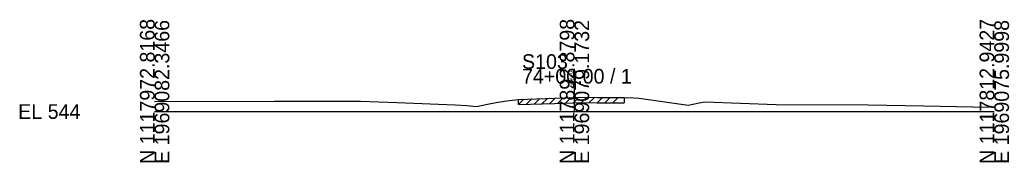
# Model space of a CAD drawing. Extents: x -26 to 163, y -10 to 24018.
# Drawn here: x -25.7 to 162.8, y 21990.3 to 22017.5 of the extents above; entities that cross this region are included whole.
import ezdxf

# ---------------------------------------------------------------- set-up
doc = ezdxf.new("R2010")
doc.units = 0
for name, color, linetype in [('RD_GPK_XS_Cell', 7, 'Continuous'), ('RD_XS_ExGround', 7, 'Continuous'), ('RD_XS_ExPaveRet', 7, 'Continuous'), ('RD_XS_TX_Elev_EX', 7, 'Continuous')]:
    doc.layers.add(name, color=color, linetype=linetype)

msp = doc.modelspace()

# ---------------------------------------------------------------- linework, layer by layer
at = {"layer": 'RD_GPK_XS_Cell'}
for p, q in [((80, 22000), (80, 22008.14)), ((0, 22000), (80, 22000)), ((80, 22000), (160, 22000))]:
    msp.add_line(p, q, dxfattribs=at)
at = {"layer": 'RD_XS_ExGround'}
msp.add_lwpolyline([(0, 22001.92), (22.77, 22001.99), (39.25, 22001.96), (46.19, 22001.7), (57.25, 22001.29), (59.49, 22001.13), (61.36, 22000.95), (63.44, 22001.38), (65.07, 22001.75), (67.04, 22002.02), (69.31, 22002.31), (76.17, 22002.54), (80, 22002.68), (81.05, 22002.71), (84.31, 22002.68), (89.45, 22002.66), (91.24, 22002.6), (92.33, 22002.57), (98.54, 22001.68), (101.68, 22001.23), (103.75, 22001.68), (104.83, 22001.87), (118.43, 22001.32), (135.95, 22001.27), (146.58, 22001.06), (159.02, 22000.83)], dxfattribs=at)
at = {"layer": 'RD_XS_ExPaveRet'}
for p, q in [((69.31, 22001.31), (70.35, 22002.35)), ((69.31, 22001.31), (69.31, 22002.31)), ((70.81, 22001.36), (71.85, 22002.4)), ((72.31, 22001.41), (73.35, 22002.45)), ((73.81, 22001.46), (74.85, 22002.5)), ((75.31, 22001.51), (76.35, 22002.55)), ((76.81, 22001.57), (77.85, 22002.6)), ((78.31, 22001.62), (79.35, 22002.65)), ((79.81, 22001.67), (80.85, 22002.71)), ((81.31, 22001.71), (82.3, 22002.7)), ((82.81, 22001.7), (83.8, 22002.69)), ((84.31, 22001.68), (85.31, 22002.68)), ((85.81, 22001.67), (86.81, 22002.67)), ((87.31, 22001.67), (88.31, 22002.66)), ((89.45, 22002.66), (89.45, 22001.66)), ((69.31, 22001.31), (76.17, 22001.54)), ((76.17, 22001.54), (80, 22001.68)), ((80, 22001.68), (81.05, 22001.71)), ((81.05, 22001.71), (84.31, 22001.68)), ((84.31, 22001.68), (89.45, 22001.66))]:
    msp.add_line(p, q, dxfattribs=at)

# ---------------------------------------------------------------- texts
at = {"layer": 'RD_GPK_XS_Cell'}
for s, p in [('N 1117972.8168', (0, 21990)), ('E 1969082.3466', (2.8, 21990)), ('N 1117892.8798', (80, 21990)), ('E 1969079.1732', (82.8, 21990)), ('N 1117812.9427', (160, 21990)), ('E 1969075.9998', (162.8, 21990))]:
    msp.add_text(s, height=2.8, rotation=90, dxfattribs=at).set_placement(p)
for s, p in [('S103', (70, 22008.14)), ('74+00.00 / 1', (70, 22005.34)), ('EL 544', (-26, 21998.6))]:
    msp.add_text(s, height=2.8, dxfattribs=at).set_placement(p)
at = {"layer": 'RD_XS_TX_Elev_EX'}
msp.add_text('546.68', height=0.8, rotation=90, dxfattribs=at).set_placement((79.9, 22004.68))

doc.saveas('drawing.dxf')
